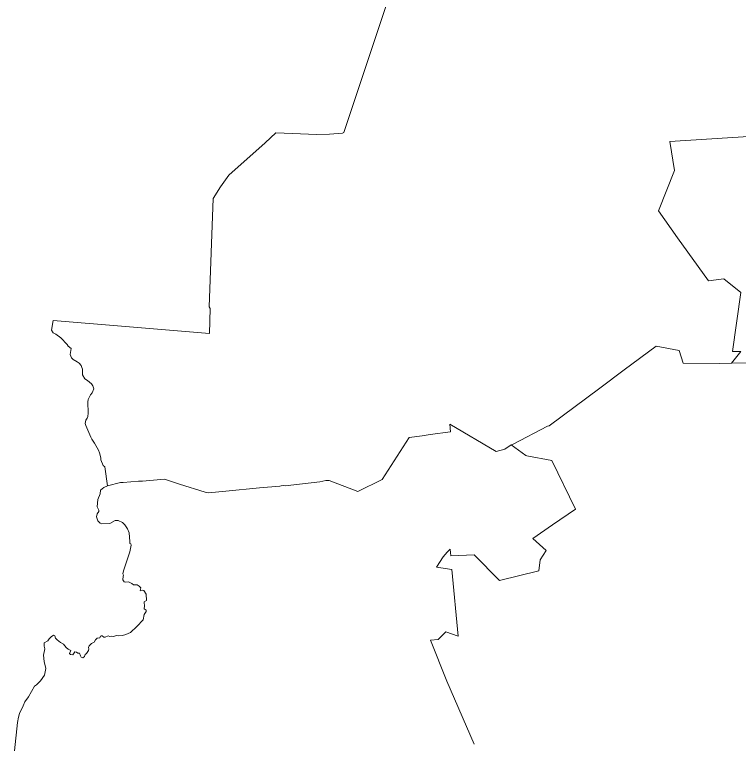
# Model space of a CAD drawing. Extents: x 369010 to 739155, y 6377141 to 6616555.
# Drawn here: x 643513 to 650078, y 6466176 to 6472783 of the extents above; entities that cross this region are included whole.
import ezdxf

# ---------------------------------------------------------------- set-up
doc = ezdxf.new("R2010")
doc.units = 0
doc.header["$LTSCALE"] = 40
doc.layers.add('1', color=7, linetype='Continuous', lineweight=13)

msp = doc.modelspace()

# ---------------------------------------------------------------- linework, layer by layer
at = {"layer": '1'}
for points in [[(644355.07, 6468509.62), (644332.06, 6468684.06), (644316.34, 6468696.14), (644294.49, 6468746.79), (644294.16, 6468766.15), (644282.91, 6468810.18), (644274.96, 6468834.84), (644236.57, 6468896.74), (644212.57, 6468933.48), (644205.45, 6468953.17), (644158.95, 6469057.94), (644154.31, 6469074.49), (644158.12, 6469107.59), (644171.69, 6469124.47), (644176.49, 6469138.04), (644180.96, 6469169.65), (644177.32, 6469270.94), (644181.62, 6469292.46), (644201.65, 6469336.48), (644216.21, 6469355.35), (644230.77, 6469391.1), (644222.5, 6469416.75), (644210.58, 6469434.13), (644173.84, 6469464.58), (644150.84, 6469480.96), (644128.66, 6469518.37), (644128.33, 6469569.18), (644123.86, 6469584.74), (644117.9, 6469600.79), (644099.7, 6469622.8), (644079.34, 6469634.06), (644043.92, 6469655.74), (644028.69, 6469670.96), (644016.78, 6469702.41), (644025.38, 6469755.2), (643999.57, 6469778.21), (643990.63, 6469792.61), (643933.2, 6469852.02), (643888.35, 6469886.95), (643864.18, 6469899.03), (643848.63, 6469920.71), (643863.19, 6470009.58), (644553.84, 6469952.82), (645281.56, 6469891.25), (645287.52, 6470119.15), (645279.08, 6470133.22), (645314.5, 6471116.14), (645381.03, 6471222.73), (645455.5, 6471327.49), (645785.52, 6471621.26), (645881.51, 6471712.12), (646254.72, 6471697.23), (646370.25, 6471699.38), (646487.59, 6471707.49), (646498.68, 6471715.1), (647362.61, 6474307.72)], [(647362.61, 6474307.72), (646498.68, 6471715.1), (646487.59, 6471707.49), (646370.25, 6471699.38), (646254.72, 6471697.23), (645881.51, 6471712.12), (645785.52, 6471621.26), (645455.5, 6471327.49), (645381.03, 6471222.73), (645314.5, 6471116.14), (645279.08, 6470133.22), (645287.52, 6470119.15), (645281.56, 6469891.25), (644553.84, 6469952.82), (643863.19, 6470009.58), (643848.63, 6469920.71), (643864.18, 6469899.03), (643888.35, 6469886.95), (643933.2, 6469852.02), (643990.63, 6469792.61), (643999.57, 6469778.21), (644025.38, 6469755.2), (644016.78, 6469702.41), (644028.69, 6469670.96), (644043.92, 6469655.74), (644079.34, 6469634.06), (644099.7, 6469622.8), (644117.9, 6469600.79), (644123.86, 6469584.74), (644128.33, 6469569.18), (644128.66, 6469518.37), (644150.84, 6469480.96), (644173.84, 6469464.58), (644210.58, 6469434.13), (644222.5, 6469416.75), (644230.77, 6469391.1), (644216.21, 6469355.35), (644201.65, 6469336.48), (644181.62, 6469292.46)], [(650016.79, 6469622.47), (650101.04, 6469729.88), (650024.57, 6469728.23), (650099.88, 6470264.63), (649944.8, 6470387.6), (649805.45, 6470369.39), (649525.08, 6470760.64), (649352.13, 6471002.61), (649497.44, 6471370.36), (649455.57, 6471632.35), (650360.88, 6471689.62)], [(650360.88, 6471689.62), (649455.57, 6471632.35), (649497.44, 6471370.36), (649352.13, 6471002.61), (649525.08, 6470760.64), (649805.45, 6470369.39), (649944.8, 6470387.6), (650099.88, 6470264.63), (650024.57, 6469728.23), (650101.04, 6469729.88), (650016.79, 6469622.47), (650373.29, 6469627.93)], [(644181.62, 6469292.46), (644177.32, 6469270.94), (644180.96, 6469169.65), (644176.49, 6469138.04), (644171.69, 6469124.47), (644158.12, 6469107.59), (644154.31, 6469074.49), (644158.95, 6469057.94), (644205.45, 6468953.17), (644212.57, 6468933.48), (644236.57, 6468896.74), (644274.96, 6468834.84), (644282.91, 6468810.18), (644294.16, 6468766.15), (644294.49, 6468746.79), (644316.34, 6468696.14), (644332.06, 6468684.06), (644355.07, 6468509.62), (644474.4, 6468539.74), (644499.06, 6468539.74), (644637.75, 6468552.16), (644672.17, 6468552.49), (644873.92, 6468571.69), (645007.98, 6468525.34), (645240.35, 6468454.18), (645270.8, 6468448.38), (645428.86, 6468463.61), (645734.38, 6468494.23), (645917.26, 6468508.3), (645931, 6468512.1), (645947.55, 6468515.08), (645967.9, 6468512.1), (646280.21, 6468546.53), (646334.66, 6468559.6), (646353.03, 6468559.44), (646365.78, 6468558.45), (646626.61, 6468459.97), (646846.4, 6468568.54), (647091.02, 6468948.21), (647210.51, 6468963.93), (647280.85, 6468976.67), (647467.37, 6469000.84), (647460.92, 6469070.02), (647881.13, 6468821.6), (647960.41, 6468843.44), (648017.34, 6468883.49), (648035.05, 6468888.79), (648346.69, 6469051.65), (648362.09, 6469055.45), (648821.03, 6469397.55), (649042.31, 6469563.88), (649332.6, 6469776.39), (649541.14, 6469736.67), (649576.55, 6469622.97), (649906.73, 6469620.65), (650016.79, 6469622.47)], [(650373.29, 6469627.93), (650016.79, 6469622.47), (649906.73, 6469620.65), (649576.55, 6469622.97), (649541.14, 6469736.67), (649332.6, 6469776.39), (649042.31, 6469563.88), (648821.03, 6469397.55), (648362.09, 6469055.45), (648346.69, 6469051.65), (648035.05, 6468888.79), (648017.34, 6468883.49), (648149.25, 6468785.52), (648157.52, 6468783.86), (648386.91, 6468740.5), (648601.74, 6468298.11), (648392.87, 6468156.1), (648213.63, 6468033.14), (648334.28, 6467923.74)], [(648149.25, 6468785.52), (648017.34, 6468883.49), (647960.41, 6468843.44), (647881.13, 6468821.6), (647460.92, 6469070.02), (647467.37, 6469000.84), (647280.85, 6468976.67), (647210.51, 6468963.93), (647091.02, 6468948.21), (646846.4, 6468568.54), (646626.61, 6468459.97), (646365.78, 6468558.45), (646353.03, 6468559.44), (646334.66, 6468559.6), (646280.21, 6468546.53), (645967.9, 6468512.1), (645947.55, 6468515.08), (645931, 6468512.1), (645917.26, 6468508.3), (645734.38, 6468494.23), (645428.86, 6468463.61), (645270.8, 6468448.38), (645240.35, 6468454.18), (645007.98, 6468525.34), (644873.92, 6468571.69), (644672.17, 6468552.49), (644637.75, 6468552.16), (644499.06, 6468539.74), (644474.4, 6468539.74), (644355.07, 6468509.62), (644320.97, 6468496.38), (644293.5, 6468470.56), (644288.2, 6468438.79), (644268.51, 6468386.16), (644261.06, 6468321.44), (644278.44, 6468291.32), (644276.12, 6468276.76), (644260.57, 6468257.23), (644254.44, 6468229.75), (644268.51, 6468194.67), (644287.71, 6468173.65), (644305.25, 6468166.53), (644377.91, 6468169.51), (644424.25, 6468196.32), (644452.38, 6468196.32), (644492.11, 6468177.95), (644512.13, 6468156.77), (644537.95, 6468119.86), (644553.18, 6468083.45), (644558.64, 6468006.82), (644557.98, 6467989.11), (644568.4, 6467985.3), (644571.22, 6467972.89), (644558.64, 6467913.64), (644500.38, 6467739.86), (644494.42, 6467713.88), (644499.72, 6467702.29), (644497.4, 6467691.54), (644494.59, 6467660.09), (644507, 6467641.39), (644523.06, 6467636.59), (644544.9, 6467640.56), (644577.51, 6467624.67), (644592.24, 6467614.41), (644624.84, 6467613.09), (644642.05, 6467600.67), (644656.62, 6467587.27), (644650.82, 6467561.28), (644657.94, 6467558.97), (644672.34, 6467565.92), (644685.75, 6467562.11), (644704.94, 6467527.52), (644708.42, 6467471.25), (644689.22, 6467458.67), (644687.24, 6467451.89), (644691.54, 6467422.26), (644689.06, 6467395.28), (644706.6, 6467384.53), (644706.76, 6467372.94), (644689.72, 6467343.81), (644679.62, 6467297.47), (644620.37, 6467236.9), (644562.94, 6467182.78), (644521.57, 6467163.41), (644492.27, 6467154.14), (644452.38, 6467150.5), (644434.18, 6467152.65), (644413.49, 6467143.55), (644394.95, 6467148.68), (644376.09, 6467146.36), (644360.53, 6467150.67), (644334.05, 6467138.09), (644323.46, 6467140.08), (644306.08, 6467152.32), (644299.29, 6467150.83), (644292.01, 6467146.7), (644286.72, 6467134.12), (644261.23, 6467129.32), (644246.83, 6467116.24), (644234.91, 6467094.56)], [(647355.66, 6467117.73), (647425.17, 6467186.25), (647536.88, 6467149.51), (647479.95, 6467752.11), (647338.28, 6467773.46), (647399.51, 6467866.31), (647437.41, 6467910.83), (647465.05, 6467937.14), (647468.53, 6467877.4), (647681.2, 6467886), (647912.58, 6467651.48), (648267.75, 6467739.37), (648280.33, 6467840.32), (648334.28, 6467923.74), (648213.63, 6468033.14), (648392.87, 6468156.1), (648601.74, 6468298.11), (648386.91, 6468740.5), (648157.52, 6468783.86), (648149.25, 6468785.52)], [(643827.11, 6467123.69), (643844.49, 6467142.39), (643865.01, 6467156.79), (643878.91, 6467150.17), (643885.2, 6467131.3), (643897.95, 6467114.42), (643928.4, 6467090.09), (643956.2, 6467074.7), (643981.19, 6467044.58), (643999.9, 6467029.52), (644023.23, 6467018.6), (644010.82, 6466990.46), (644020.92, 6466981.69), (644041.44, 6466980.2), (644059.31, 6467006.85), (644073.71, 6467003.37), (644085.46, 6466995.43), (644101.19, 6466993.27), (644110.29, 6466969.44), (644118.23, 6466958.19), (644130.65, 6466952.73), (644146.7, 6466962.32), (644153.48, 6466981.03), (644164.74, 6466991.95), (644182.28, 6467017.77), (644184.93, 6467033.82), (644182.28, 6467045.24), (644188.07, 6467059.14), (644211.25, 6467082.81), (644234.91, 6467094.56), (644246.83, 6467116.24), (644261.23, 6467129.32), (644286.72, 6467134.12), (644292.01, 6467146.7), (644299.29, 6467150.83), (644306.08, 6467152.32), (644323.46, 6467140.08), (644334.05, 6467138.09), (644360.53, 6467150.67), (644376.09, 6467146.36), (644394.95, 6467148.68), (644413.49, 6467143.55), (644434.18, 6467152.65), (644452.38, 6467150.5), (644492.27, 6467154.14), (644521.57, 6467163.41), (644562.94, 6467182.78), (644620.37, 6467236.9), (644679.62, 6467297.47), (644689.72, 6467343.81), (644706.76, 6467372.94), (644706.6, 6467384.53), (644689.06, 6467395.28), (644691.54, 6467422.26), (644687.24, 6467451.89), (644689.22, 6467458.67), (644708.42, 6467471.25), (644704.94, 6467527.52), (644685.75, 6467562.11), (644672.34, 6467565.92), (644657.94, 6467558.97), (644650.82, 6467561.28), (644656.62, 6467587.27), (644642.05, 6467600.67), (644624.84, 6467613.09), (644592.24, 6467614.41), (644577.51, 6467624.67), (644544.9, 6467640.56), (644523.06, 6467636.59), (644507, 6467641.39), (644494.59, 6467660.09), (644497.4, 6467691.54), (644499.72, 6467702.29), (644494.42, 6467713.88), (644500.38, 6467739.86), (644558.64, 6467913.64), (644571.22, 6467972.89), (644568.4, 6467985.3), (644557.98, 6467989.11), (644558.64, 6468006.82), (644553.18, 6468083.45), (644537.95, 6468119.86), (644512.13, 6468156.77), (644492.11, 6468177.95), (644452.38, 6468196.32), (644424.25, 6468196.32), (644377.91, 6468169.51), (644305.25, 6468166.53), (644287.71, 6468173.65), (644268.51, 6468194.67), (644254.44, 6468229.75), (644260.57, 6468257.23), (644276.12, 6468276.76), (644278.44, 6468291.32), (644261.06, 6468321.44), (644268.51, 6468386.16), (644288.2, 6468438.79), (644293.5, 6468470.56), (644320.97, 6468496.38), (644355.07, 6468509.62)], [(648334.28, 6467923.74), (648280.33, 6467840.32), (648267.75, 6467739.37), (647912.58, 6467651.48), (647681.2, 6467886), (647468.53, 6467877.4), (647465.05, 6467937.14), (647437.41, 6467910.83), (647399.51, 6467866.31), (647338.28, 6467773.46), (647479.95, 6467752.11), (647536.88, 6467149.51), (647425.17, 6467186.25), (647355.66, 6467117.73), (647286.48, 6467112.6), (647433.11, 6466741.05), (647681.7, 6466168.73)], [(644234.91, 6467094.56), (644211.25, 6467082.81), (644188.07, 6467059.14), (644182.28, 6467045.24), (644184.93, 6467033.82), (644182.28, 6467017.77), (644164.74, 6466991.95), (644153.48, 6466981.03), (644146.7, 6466962.32), (644130.65, 6466952.73), (644118.23, 6466958.19), (644110.29, 6466969.44), (644101.19, 6466993.27), (644085.46, 6466995.43), (644073.71, 6467003.37), (644059.31, 6467006.85), (644041.44, 6466980.2), (644020.92, 6466981.69), (644010.82, 6466990.46), (644023.23, 6467018.6), (643999.9, 6467029.52), (643981.19, 6467044.58), (643956.2, 6467074.7), (643928.4, 6467090.09), (643897.95, 6467114.42), (643885.2, 6467131.3), (643878.91, 6467150.17), (643865.01, 6467156.79), (643844.49, 6467142.39), (643827.11, 6467123.69), (643813.7, 6467105.32), (643781.93, 6467088.27), (643781.27, 6467058.65), (643787.72, 6467033.99), (643775.31, 6466976.39), (643780.44, 6466918.8), (643795.66, 6466856.4), (643785.07, 6466794.01), (643746.68, 6466744.19), (643711.26, 6466707.45), (643693.88, 6466696.03), (643639.43, 6466599.37), (643607.16, 6466554.03), (643592.26, 6466516.79), (643556.68, 6466445.95), (643547.74, 6466414.51), (643539.8, 6466364.86), (643512.82, 6466107.17)], [(643512.82, 6466107.17), (643539.8, 6466364.86), (643547.74, 6466414.51), (643556.68, 6466445.95), (643592.26, 6466516.79), (643607.16, 6466554.03), (643639.43, 6466599.37), (643693.88, 6466696.03), (643711.26, 6466707.45), (643746.68, 6466744.19), (643785.07, 6466794.01), (643795.66, 6466856.4), (643780.44, 6466918.8), (643775.31, 6466976.39), (643787.72, 6467033.99), (643781.27, 6467058.65), (643781.93, 6467088.27), (643813.7, 6467105.32), (643827.11, 6467123.69)], [(647681.7, 6466168.73), (647433.11, 6466741.05), (647286.48, 6467112.6), (647355.66, 6467117.73)]]:
    msp.add_lwpolyline(points, dxfattribs=at)

doc.saveas('drawing.dxf')
